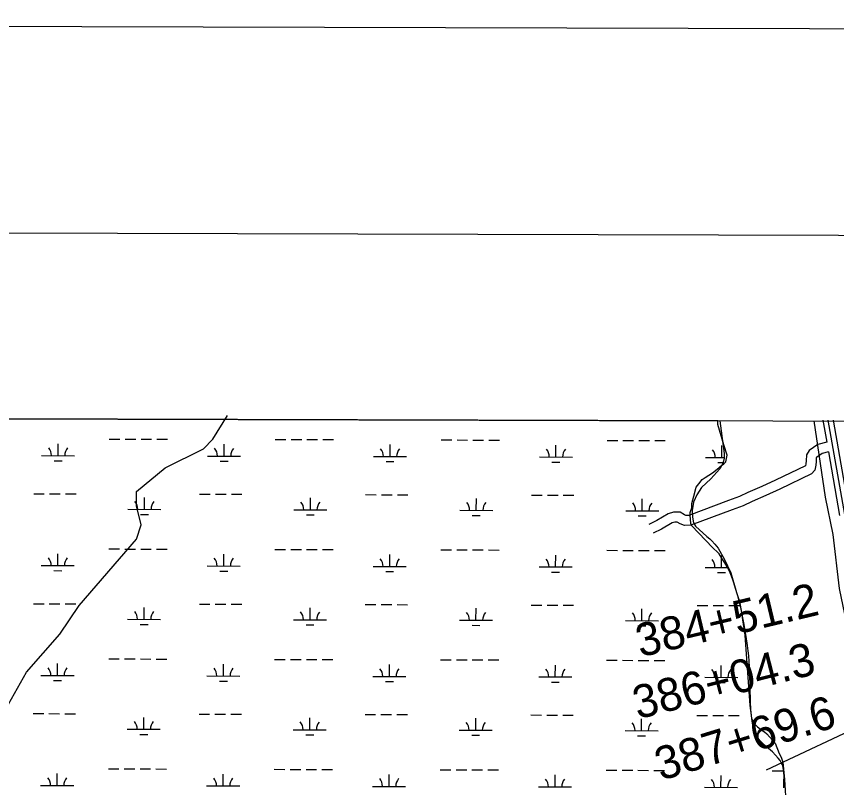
# Model space of a CAD drawing. Extents: x 3161615 to 3199515, y 867541 to 892976.
# Drawn here: x 3173434 to 3175914, y 890059 to 892392 of the extents above; entities that cross this region are included whole.
import ezdxf

# ---------------------------------------------------------------- set-up
doc = ezdxf.new("R2010")
doc.units = 0
for name, color, linetype in [('G-ANNO-NPLT', 7, 'Continuous'), ('V-ANNO-SYMB', 7, 'Continuous'), ('V-GRID-FRAM', 7, 'Continuous'), ('V-ROAD-CNTR', 7, 'Continuous'), ('V-SITE-VEGE', 7, 'Continuous'), ('V-SURV-IDEN', 7, 'Continuous'), ('V-TOPO-SHOR', 7, 'Continuous'), ('V-WETL-SWMP', 7, 'Continuous')]:
    doc.layers.add(name, color=color, linetype=linetype)

msp = doc.modelspace()

# ---------------------------------------------------------------- linework, layer by layer
at = {"layer": 'G-ANNO-NPLT'}
msp.add_lwpolyline([(3162198.1, 868225.9), (3198864.6, 868124.5), (3198931.4, 892291.1), (3162264.8, 892392.4)], close=True, dxfattribs=at)
at = {"layer": 'V-ANNO-SYMB'}
msp.add_lwpolyline([(3164949.9, 868843.3), (3198033, 868751.9), (3198096.3, 891668.4), (3165013.2, 891759.8), (3164949.9, 868843.3)], dxfattribs=at)
at = {"layer": 'V-GRID-FRAM'}
msp.add_lwpolyline([(3165877.4, 891195.5), (3197229, 891108.8), (3197186.7, 872920.9), (3165819.2, 873007.6), (3165877.4, 891195.5)], dxfattribs=at)
at = {"layer": 'V-ROAD-CNTR'}
for points in [[(3175872.9, 891170.4), (3175884.5, 891104.6)], [(3175888.2, 891170.3), (3175938.2, 890885)], [(3175903.4, 891170.3), (3175952.9, 890887.5), (3175987.3, 890687.7), (3176007.6, 890588.9), (3176020.2, 890533.8), (3176043.2, 890439), (3176060.4, 890392.3), (3176091.2, 890313), (3176243.3, 889961.9), (3176424.5, 889548.5), (3176567.4, 889219.9), (3176615, 889112.1), (3176655.4, 889011.2), (3176686.8, 888921.9), (3176712.3, 888842.4), (3176742.1, 888730.2), (3176780, 888581.7), (3176784.7, 888563.7)], [(3175884.5, 891104.6), (3175857.8, 891097.5), (3175831, 891078.7), (3175822.9, 891066.2), (3175822.4, 891047.9), (3175821.4, 891039.1), (3175820.3, 891032.9), (3175820.1, 891032.7), (3175729.9, 890988.8), (3175687.7, 890970.1), (3175646.1, 890951.4), (3175620.8, 890939.4), (3175587.8, 890928), (3175467.4, 890882.7), (3175458.7, 890882.4), (3175454, 890884), (3175441, 890892.1), (3175420.9, 890892.4), (3175404.6, 890887.3), (3175370.3, 890867.6), (3175346, 890855.3)], [(3175889.6, 891074.9), (3175870.7, 891069.9), (3175853, 891057.5), (3175852.7, 891056.9), (3175852.4, 891045.8), (3175851.1, 891034.7), (3175848.3, 891019.3), (3175838.6, 891008.3), (3175742.5, 890961.6), (3175699.9, 890942.7), (3175658.6, 890924.2), (3175632.2, 890911.6), (3175598, 890899.8), (3175473.4, 890852.9), (3175454.3, 890852.3), (3175441.2, 890856.7), (3175432.3, 890862.2), (3175425.3, 890862.3), (3175416.7, 890859.7), (3175384.6, 890841.2), (3175359.5, 890828.5)], [(3175889.6, 891074.9), (3175923.4, 890882.4)]]:
    msp.add_lwpolyline(points, dxfattribs=at)
at = {"layer": 'V-SITE-VEGE'}
for p, q in [((3175554.8, 891168.7), (3173270.6, 891175)), ((3175554.9, 891158), (3175554.8, 891168.7)), ((3175573, 891095.6), (3175554.9, 891158)), ((3175583.1, 891064.4), (3175573, 891095.6)), ((3175579.3, 891044.8), (3175583.1, 891064.4)), ((3175538.5, 891011.2), (3175558, 891027)), ((3175558, 891027), (3175561.8, 891031)), ((3175561.8, 891031), (3175573.5, 891038.9)), ((3175573.5, 891038.9), (3175579.3, 891044.8)), ((3175517.1, 890997.4), (3175538.5, 891011.2)), ((3175490, 890967.8), (3175497.8, 890977.7)), ((3175497.8, 890977.7), (3175507.4, 890991.4)), ((3175507.4, 890991.4), (3175513.3, 890995.4)), ((3175513.3, 890995.4), (3175517.1, 890997.4)), ((3175482.4, 890940.4), (3175490, 890967.8)), ((3175476.7, 890918.9), (3175482.4, 890940.4)), ((3175473, 890897.3), (3175476.8, 890905.2)), ((3175476.8, 890905.2), (3175476.7, 890918.9)), ((3175471.1, 890891.4), (3175473, 890897.3)), ((3175471.2, 890883.6), (3175471.1, 890891.4)), ((3175473.3, 890858.2), (3175471.2, 890883.6)), ((3175475.3, 890852.4), (3175473.3, 890858.2)), ((3175540.4, 890784.5), (3175475.3, 890852.4)), ((3175555.1, 890770.7), (3175540.4, 890784.5)), ((3175559, 890766.3), (3175555.1, 890770.7)), ((3175562.2, 890761.4), (3175559, 890766.3)), ((3175568.2, 890751.3), (3175562.2, 890761.4)), ((3175576, 890739.2), (3175568.2, 890751.3)), ((3175583.5, 890726.9), (3175576, 890739.2)), ((3175588.1, 890718.2), (3175583.5, 890726.9)), ((3175592.3, 890709.3), (3175588.1, 890718.2)), ((3175599.6, 890691), (3175592.3, 890709.3)), ((3175603.8, 890678.6), (3175599.6, 890691)), ((3175608.9, 890661.9), (3175603.8, 890678.6)), ((3175615.2, 890639.4), (3175608.9, 890661.9)), ((3175620.6, 890619.3), (3175615.2, 890639.4)), ((3175625.4, 890599.1), (3175620.6, 890619.3)), ((3175633.8, 890557.9), (3175625.4, 890599.1)), ((3175641.1, 890516.5), (3175633.8, 890557.9)), ((3175645.2, 890488.8), (3175641.1, 890516.5)), ((3175647.1, 890473.1), (3175645.2, 890488.8)), ((3175648.6, 890457.2), (3175647.1, 890473.1)), ((3175650.7, 890425.5), (3175648.6, 890457.2)), ((3175651.5, 890404.3), (3175650.7, 890425.5)), ((3175653.9, 890319.5), (3175651.5, 890404.3)), ((3175655.3, 890295.3), (3175653.9, 890319.5)), ((3175657.8, 890267.7), (3175655.3, 890295.3)), ((3175660, 890253.8), (3175657.8, 890267.7)), ((3175663.1, 890240.1), (3175660, 890253.8)), ((3175666.1, 890229.2), (3175663.1, 890240.1)), ((3175670.3, 890218.8), (3175666.1, 890229.2)), ((3175674, 890212.1), (3175670.3, 890218.8)), ((3175678.8, 890205.3), (3175674, 890212.1)), ((3175684.1, 890199), (3175678.8, 890205.3)), ((3175695.8, 890187.5), (3175684.1, 890199)), ((3175720.3, 890166.7), (3175695.8, 890187.5)), ((3175729.3, 890157.6), (3175720.3, 890166.7)), ((3175737.8, 890147.8), (3175729.3, 890157.6)), ((3175743.2, 890140.6), (3175737.8, 890147.8)), ((3175747.8, 890132.9), (3175743.2, 890140.6)), ((3175750.2, 890127.5), (3175747.8, 890132.9)), ((3175752.6, 890119.9), (3175750.2, 890127.5)), ((3175753.9, 890112.8), (3175752.6, 890119.9)), ((3175754.7, 890105.6), (3175753.9, 890112.8)), ((3175755.4, 890091.4), (3175754.7, 890105.6)), ((3175755.1, 890078.9), (3175755.4, 890091.4)), ((3175754.6, 890066.5), (3175755.1, 890078.9)), ((3175754.8, 890058.2), (3175754.6, 890066.5))]:
    msp.add_line(p, q, dxfattribs=at)
at = {"layer": 'V-TOPO-SHOR'}
for points in [[(3173391.7, 890278.7), (3173464.1, 890408.3), (3173565.3, 890523.3), (3173623.2, 890609.6), (3173796.8, 890811), (3173811.3, 890854.2), (3173797, 890911.9), (3173797.2, 890955.1), (3173883.9, 891026.9), (3173999.3, 891084.3), (3174028.2, 891113), (3174071.7, 891185)], [(3175845.5, 891168.7), (3175880.1, 890937.8), (3175902.6, 890825), (3175921.6, 890661.1), (3175954.6, 890506), (3175989.6, 890402), (3176019.3, 890319.1), (3176050.8, 890239.7), (3176031.4, 890238), (3176019.1, 890260.9), (3175701.6, 890112.1)]]:
    msp.add_lwpolyline(points, dxfattribs=at)
at = {"layer": 'V-WETL-SWMP'}
for p, q in [((3173270.6, 891175), (3175561, 891168.7)), ((3175561, 891168.7), (3175574.2, 891070.1)), ((3173559.8, 891063.4), (3173559.9, 891099.4)), ((3173714.5, 891113.7), (3173746.5, 891113.7)), ((3173762.5, 891113.6), (3173794.5, 891113.5)), ((3173810.5, 891113.5), (3173842.5, 891113.4)), ((3173858.5, 891113.3), (3173890.5, 891113.3)), ((3174061.7, 891062), (3174061.8, 891098)), ((3174216.4, 891112.4), (3174248.4, 891112.3)), ((3174264.4, 891112.2), (3174296.4, 891112.1)), ((3174312.4, 891112.1), (3174344.4, 891112)), ((3174360.4, 891112), (3174392.4, 891111.9)), ((3174718.3, 891111), (3174750.3, 891110.9)), ((3174766.3, 891110.8), (3174798.3, 891110.7)), ((3174814.3, 891110.7), (3174846.3, 891110.6)), ((3174862.3, 891110.6), (3174894.3, 891110.5)), ((3175220.2, 891109.6), (3175252.2, 891109.5)), ((3175268.2, 891109.5), (3175300.2, 891109.4)), ((3175316.2, 891109.3), (3175348.2, 891109.2)), ((3175364.2, 891109.2), (3175396.2, 891109.1)), ((3174563.6, 891060.7), (3174563.7, 891096.7)), ((3175065.5, 891059.3), (3175065.6, 891095.3)), ((3175567.4, 891057.9), (3175567.5, 891093.9)), ((3173509.8, 891063.6), (3173609.8, 891063.3)), ((3173547.7, 891048), (3173571.7, 891048)), ((3174011.7, 891062.2), (3174111.7, 891061.9)), ((3174513.6, 891060.8), (3174613.6, 891060.5)), ((3175015.5, 891059.4), (3175115.5, 891059.1)), ((3175517.4, 891058), (3175574.1, 891057.9)), ((3175574.1, 891056), (3175572.6, 891046.9)), ((3175574.2, 891070.1), (3175574.1, 891056)), ((3174049.6, 891046.6), (3174073.6, 891046.6)), ((3174551.5, 891045.3), (3174575.5, 891045.2)), ((3175053.4, 891043.9), (3175077.4, 891043.8)), ((3175561, 891023.9), (3175534.2, 890993)), ((3175555.3, 891042.5), (3175571.3, 891042.4)), ((3175570.4, 891039.4), (3175561, 891023.9)), ((3175572.6, 891046.9), (3175570.4, 891039.4)), ((3175534.2, 890993), (3175505.2, 890966.7)), ((3173486, 890948.2), (3173518, 890948.1)), ((3175505.2, 890966.7), (3175491.1, 890945.1)), ((3173534, 890948.1), (3173566, 890948)), ((3173582, 890947.9), (3173614, 890947.8)), ((3173820.7, 890900.8), (3173820.8, 890936.8)), ((3173987.9, 890946.8), (3174019.9, 890946.7)), ((3174035.9, 890946.7), (3174067.9, 890946.6)), ((3174083.9, 890946.5), (3174115.9, 890946.5)), ((3174322.7, 890899.5), (3174322.8, 890935.5)), ((3174489.8, 890945.4), (3174521.8, 890945.3)), ((3174537.8, 890945.3), (3174569.8, 890945.2)), ((3174585.8, 890945.2), (3174617.8, 890945.1)), ((3174824.6, 890898.1), (3174824.7, 890934.1)), ((3174991.8, 890944), (3175023.8, 890944)), ((3175039.8, 890943.9), (3175071.8, 890943.8)), ((3175087.8, 890943.8), (3175119.8, 890943.7)), ((3175326.5, 890896.7), (3175326.6, 890932.7)), ((3175491.1, 890945.1), (3175481.6, 890922.3)), ((3173770.7, 890901), (3173870.7, 890900.7)), ((3174272.7, 890899.6), (3174372.7, 890899.3)), ((3175481.6, 890922.3), (3175477.5, 890897)), ((3173808.7, 890885.4), (3173832.7, 890885.4)), ((3174310.6, 890884.1), (3174334.6, 890884)), ((3174774.6, 890898.2), (3174874.6, 890897.9)), ((3174812.5, 890882.7), (3174836.5, 890882.6)), ((3175276.5, 890896.8), (3175376.5, 890896.5)), ((3175314.4, 890881.3), (3175338.4, 890881.2)), ((3175477.5, 890897), (3175478.3, 890877.1)), ((3175478.3, 890877.1), (3175481.6, 890859.7)), ((3175481.6, 890859.7), (3175487.4, 890850.1)), ((3175487.4, 890850.1), (3175522.2, 890819.2)), ((3175522.2, 890819.2), (3175531.1, 890811.4)), ((3175531.1, 890811.4), (3175537.3, 890805.7)), ((3175537.3, 890805.7), (3175546.5, 890795.3)), ((3173713.6, 890781.1), (3173745.6, 890781)), ((3173761.6, 890780.9), (3173793.6, 890780.8)), ((3173809.6, 890780.8), (3173841.6, 890780.7)), ((3173857.6, 890780.7), (3173889.6, 890780.6)), ((3174215.5, 890779.7), (3174247.5, 890779.6)), ((3174263.5, 890779.6), (3174295.5, 890779.5)), ((3174311.5, 890779.4), (3174343.5, 890779.3)), ((3174359.5, 890779.3), (3174391.5, 890779.2)), ((3174717.4, 890778.3), (3174749.4, 890778.2)), ((3174765.4, 890778.2), (3174797.4, 890778.1)), ((3174813.4, 890778), (3174845.4, 890777.9)), ((3174861.4, 890777.9), (3174893.4, 890777.8)), ((3175219.3, 890776.9), (3175251.3, 890776.8)), ((3175267.3, 890776.8), (3175299.3, 890776.7)), ((3175315.3, 890776.6), (3175347.3, 890776.6)), ((3175363.3, 890776.5), (3175395.3, 890776.4)), ((3175546.5, 890795.3), (3175555.7, 890783.5)), ((3175555.7, 890783.5), (3175575.1, 890749.5)), ((3173558.8, 890730.8), (3173558.9, 890766.8)), ((3174060.7, 890729.4), (3174060.8, 890765.4)), ((3174562.7, 890728), (3174562.8, 890764)), ((3175064.6, 890726.6), (3175064.7, 890762.6)), ((3175566.5, 890725.2), (3175566.6, 890761.2)), ((3173508.8, 890730.9), (3173608.8, 890730.6)), ((3174010.7, 890729.5), (3174110.7, 890729.2)), ((3174512.7, 890728.1), (3174612.7, 890727.8)), ((3175014.6, 890726.7), (3175114.6, 890726.5)), ((3175516.5, 890725.3), (3175586.6, 890725.2)), ((3175575.1, 890749.5), (3175594.4, 890708.8)), ((3173546.8, 890715.4), (3173570.8, 890715.3)), ((3174048.7, 890714), (3174072.7, 890713.9)), ((3174550.6, 890712.6), (3174574.6, 890712.5)), ((3175052.5, 890711.2), (3175076.5, 890711.1)), ((3175554.4, 890709.8), (3175578.4, 890709.7)), ((3175594.4, 890708.8), (3175611.5, 890649.1)), ((3175611.5, 890649.1), (3175620.4, 890622.2)), ((3173485.1, 890615.5), (3173517.1, 890615.4)), ((3173533.1, 890615.4), (3173565.1, 890615.3)), ((3173581.1, 890615.3), (3173613.1, 890615.2)), ((3173819.8, 890568.2), (3173819.9, 890604.2)), ((3173987, 890614.1), (3174019, 890614.1)), ((3174035, 890614), (3174067, 890613.9)), ((3174083, 890613.9), (3174115, 890613.8)), ((3174321.7, 890566.8), (3174321.8, 890602.8)), ((3174488.9, 890612.8), (3174520.9, 890612.7)), ((3174536.9, 890612.6), (3174568.9, 890612.5)), ((3174584.9, 890612.5), (3174616.9, 890612.4)), ((3174823.6, 890565.4), (3174823.7, 890601.4)), ((3174990.8, 890611.4), (3175022.8, 890611.3)), ((3175038.8, 890611.2), (3175070.8, 890611.1)), ((3175086.8, 890611.1), (3175118.8, 890611)), ((3175492.7, 890610), (3175524.7, 890609.9)), ((3175540.7, 890609.8), (3175572.7, 890609.8)), ((3175588.7, 890609.7), (3175620.7, 890609.6)), ((3175620.4, 890622.2), (3175626.8, 890588.8)), ((3175325.5, 890564), (3175325.6, 890600)), ((3175626.8, 890588.8), (3175629.7, 890566.3)), ((3173769.8, 890568.3), (3173869.8, 890568)), ((3173807.8, 890552.8), (3173831.8, 890552.7)), ((3174271.7, 890566.9), (3174371.7, 890566.6)), ((3174309.7, 890551.4), (3174333.7, 890551.3)), ((3174773.6, 890565.5), (3174873.6, 890565.3)), ((3175275.5, 890564.1), (3175375.5, 890563.9)), ((3175629.7, 890566.3), (3175634.1, 890540.7)), ((3174811.6, 890550), (3174835.6, 890549.9)), ((3175313.5, 890548.6), (3175337.5, 890548.5)), ((3175634.1, 890540.7), (3175637.2, 890520.4)), ((3175637.2, 890520.4), (3175652, 890307.7)), ((3173557.9, 890398.1), (3173558, 890434.1)), ((3173712.7, 890448.4), (3173744.7, 890448.3)), ((3173760.7, 890448.3), (3173792.7, 890448.2)), ((3173808.7, 890448.1), (3173840.7, 890448)), ((3173856.7, 890448), (3173888.7, 890447.9)), ((3174059.8, 890396.7), (3174059.9, 890432.7)), ((3174214.6, 890447), (3174246.6, 890446.9)), ((3174262.6, 890446.9), (3174294.6, 890446.8)), ((3174310.6, 890446.7), (3174342.6, 890446.7)), ((3174358.6, 890446.6), (3174390.6, 890446.5)), ((3174561.7, 890395.3), (3174561.8, 890431.3)), ((3174716.5, 890445.6), (3174748.5, 890445.5)), ((3174764.5, 890445.5), (3174796.5, 890445.4)), ((3174812.5, 890445.4), (3174844.5, 890445.3)), ((3174860.5, 890445.2), (3174892.5, 890445.1)), ((3175063.6, 890393.9), (3175063.7, 890429.9)), ((3175218.4, 890444.2), (3175250.4, 890444.1)), ((3175266.4, 890444.1), (3175298.4, 890444)), ((3175314.4, 890444), (3175346.4, 890443.9)), ((3175362.4, 890443.8), (3175394.4, 890443.7)), ((3175565.5, 890392.5), (3175565.6, 890428.5)), ((3173507.9, 890398.2), (3173607.9, 890397.9)), ((3173545.9, 890382.7), (3173569.9, 890382.6)), ((3174009.8, 890396.8), (3174109.8, 890396.6)), ((3174047.8, 890381.3), (3174071.8, 890381.2)), ((3174511.7, 890395.4), (3174611.7, 890395.2)), ((3174549.7, 890379.9), (3174573.7, 890379.8)), ((3175013.6, 890394.1), (3175113.6, 890393.8)), ((3175051.6, 890378.5), (3175075.6, 890378.5)), ((3175515.5, 890392.7), (3175615.5, 890392.4)), ((3175553.5, 890377.1), (3175577.5, 890377.1)), ((3175652, 890307.7), (3175656.5, 890268.6)), ((3173484.2, 890282.9), (3173516.2, 890282.8)), ((3173532.2, 890282.7), (3173564.2, 890282.6)), ((3173580.2, 890282.6), (3173612.2, 890282.5)), ((3173986.1, 890281.5), (3174018.1, 890281.4)), ((3174034.1, 890281.3), (3174066.1, 890281.2)), ((3174082.1, 890281.2), (3174114.1, 890281.1)), ((3174488, 890280.1), (3174520, 890280)), ((3174536, 890279.9), (3174568, 890279.9)), ((3174584, 890279.8), (3174616, 890279.7)), ((3174989.9, 890278.7), (3175021.9, 890278.6)), ((3175037.9, 890278.6), (3175069.9, 890278.5)), ((3175085.9, 890278.4), (3175117.9, 890278.3)), ((3173818.9, 890235.5), (3173819, 890271.5)), ((3174320.8, 890234.1), (3174320.9, 890270.1)), ((3174822.7, 890232.7), (3174822.8, 890268.7)), ((3175324.6, 890231.3), (3175324.7, 890267.3)), ((3175491.8, 890277.3), (3175523.8, 890277.2)), ((3175539.8, 890277.2), (3175571.8, 890277.1)), ((3175587.8, 890277), (3175619.8, 890277)), ((3175656.5, 890268.6), (3175663.3, 890255.4)), ((3175663.3, 890255.4), (3175674.6, 890242.9)), ((3173768.9, 890235.6), (3173868.9, 890235.4)), ((3174270.8, 890234.2), (3174370.8, 890234)), ((3174772.7, 890232.9), (3174872.7, 890232.6)), ((3175274.6, 890231.5), (3175374.6, 890231.2)), ((3175674.6, 890242.9), (3175688.4, 890232.9)), ((3175688.4, 890232.9), (3175696.1, 890227.7)), ((3173806.9, 890220.1), (3173830.9, 890220)), ((3174308.8, 890218.7), (3174332.8, 890218.6)), ((3174810.7, 890217.3), (3174834.7, 890217.3)), ((3175312.6, 890215.9), (3175336.6, 890215.9)), ((3175696.1, 890227.7), (3175703.3, 890222)), ((3175703.3, 890222), (3175728.2, 890193.4)), ((3175728.2, 890193.4), (3175740.9, 890161.9)), ((3175740.9, 890161.9), (3175746.3, 890151.3)), ((3175746.3, 890151.3), (3175751.9, 890136.1)), ((3175751.9, 890136.1), (3175756.3, 890083.2)), ((3173711.7, 890115.7), (3173743.7, 890115.6)), ((3173759.7, 890115.6), (3173791.7, 890115.5)), ((3173807.7, 890115.5), (3173839.7, 890115.4)), ((3173855.7, 890115.3), (3173887.7, 890115.2)), ((3174213.6, 890114.3), (3174245.6, 890114.2)), ((3174261.6, 890114.2), (3174293.6, 890114.1)), ((3174309.6, 890114.1), (3174341.6, 890114)), ((3174357.6, 890113.9), (3174389.6, 890113.9)), ((3174715.5, 890112.9), (3174747.5, 890112.9)), ((3174763.5, 890112.8), (3174795.5, 890112.7)), ((3174811.5, 890112.7), (3174843.5, 890112.6)), ((3174859.5, 890112.6), (3174891.5, 890112.5)), ((3175217.5, 890111.6), (3175249.5, 890111.5)), ((3175265.5, 890111.4), (3175297.5, 890111.3)), ((3175313.5, 890111.3), (3175345.5, 890111.2)), ((3175361.5, 890111.2), (3175393.5, 890111.1)), ((3175719.4, 890110.2), (3175751.4, 890110.1)), ((3173557, 890065.4), (3173557.1, 890101.4)), ((3174058.9, 890064), (3174059, 890100)), ((3174560.8, 890062.6), (3174560.9, 890098.6)), ((3175062.7, 890061.2), (3175062.8, 890097.2)), ((3175564.6, 890059.9), (3175564.7, 890095.9)), ((3175756.3, 890083.2), (3175762.4, 889998.2)), ((3173507, 890065.5), (3173607, 890065.3)), ((3174008.9, 890064.2), (3174108.9, 890063.9)), ((3174510.8, 890062.8), (3174610.8, 890062.5)), ((3175012.7, 890061.4), (3175112.7, 890061.1)), ((3175514.6, 890060), (3175614.6, 890059.7))]:
    msp.add_line(p, q, dxfattribs=at)
for centre, start, end in [((3173504.5, 891064.1), 359.0699, 40.6135), ((3173615, 891063.8), 139.0699, 180.6135), ((3174006.4, 891062.7), 359.0699, 40.6135), ((3174116.9, 891062.4), 139.0699, 180.6135), ((3174508.3, 891061.3), 359.0699, 40.6135), ((3174618.8, 891061), 139.0699, 180.6135), ((3175010.2, 891059.9), 359.0699, 40.6135), ((3175120.7, 891059.6), 139.0699, 180.6135), ((3175512.1, 891058.5), 359.0699, 40.6135), ((3173765.5, 890901.5), 359.0699, 40.6135), ((3173876, 890901.2), 139.0699, 180.6135), ((3174267.4, 890900.1), 359.0699, 40.6135), ((3174377.9, 890899.8), 139.0699, 180.6135), ((3174769.3, 890898.7), 359.0699, 40.6135), ((3174879.8, 890898.4), 139.0699, 180.6135), ((3175271.2, 890897.3), 359.0699, 40.6135), ((3175381.7, 890897), 139.0699, 180.6135), ((3173503.6, 890731.4), 359.0699, 40.6135), ((3173614.1, 890731.1), 139.0699, 180.6135), ((3174005.5, 890730), 359.0699, 40.6135), ((3174116, 890729.7), 139.0699, 180.6135), ((3174507.4, 890728.6), 359.0699, 40.6135), ((3174617.9, 890728.3), 139.0699, 180.6135), ((3175009.3, 890727.2), 359.0699, 40.6135), ((3175119.8, 890726.9), 139.0699, 180.6135), ((3175511.2, 890725.8), 359.0699, 40.6135), ((3175621.7, 890725.5), 180.0167, 180.6135), ((3173764.6, 890568.8), 359.0699, 40.6135), ((3173875.1, 890568.5), 139.0699, 180.6135), ((3174266.5, 890567.4), 359.0699, 40.6135), ((3174377, 890567.1), 139.0699, 180.6135), ((3174768.4, 890566), 359.0699, 40.6135), ((3174878.9, 890565.7), 139.0699, 180.6135), ((3175270.3, 890564.6), 359.0699, 40.6135), ((3175380.8, 890564.3), 139.0699, 180.6135), ((3173502.7, 890398.7), 359.0699, 40.6135), ((3173613.2, 890398.4), 139.0699, 180.6135), ((3174004.6, 890397.3), 359.0699, 40.6135), ((3174115.1, 890397), 139.0699, 180.6135), ((3174506.5, 890395.9), 359.0699, 40.6135), ((3174617, 890395.6), 139.0699, 180.6135), ((3175008.4, 890394.5), 359.0699, 40.6135), ((3175118.9, 890394.2), 139.0699, 180.6135), ((3175510.3, 890393.2), 359.0699, 40.6135), ((3175620.8, 890392.9), 139.0699, 180.6135), ((3173763.7, 890236.1), 359.0699, 40.6135), ((3173874.2, 890235.8), 139.0699, 180.6135), ((3174265.6, 890234.7), 359.0699, 40.6135), ((3174376.1, 890234.4), 139.0699, 180.6135), ((3174767.5, 890233.4), 359.0699, 40.6135), ((3174878, 890233), 139.0699, 180.6135), ((3175269.4, 890232), 359.0699, 40.6135), ((3175379.9, 890231.7), 139.0699, 180.6135), ((3173501.8, 890066), 359.0699, 40.6135), ((3173612.2, 890065.7), 139.0699, 180.6135), ((3174003.7, 890064.6), 359.0699, 40.6135), ((3174114.2, 890064.3), 139.0699, 180.6135), ((3174505.6, 890063.3), 359.0699, 40.6135), ((3174616.1, 890063), 139.0699, 180.6135), ((3175007.5, 890061.9), 359.0699, 40.6135), ((3175118, 890061.6), 139.0699, 180.6135), ((3175509.4, 890060.5), 359.0699, 40.6135), ((3175619.9, 890060.2), 139.0699, 180.6135)]:
    msp.add_arc(centre, 35.2, start, end, dxfattribs=at)

# ---------------------------------------------------------------- texts
at = {"layer": 'V-SURV-IDEN'}
for s, rotation, p in [('384+51.2', 13.395, (3175320.4, 890452.9)), ('386+04.3', 14.3025, (3175312.6, 890265.2)), ('387+69.6', 17.1567, (3175383.3, 890079))]:
    msp.add_text(s, height=100, rotation=rotation, dxfattribs=at).set_placement(p)

doc.saveas('drawing.dxf')
